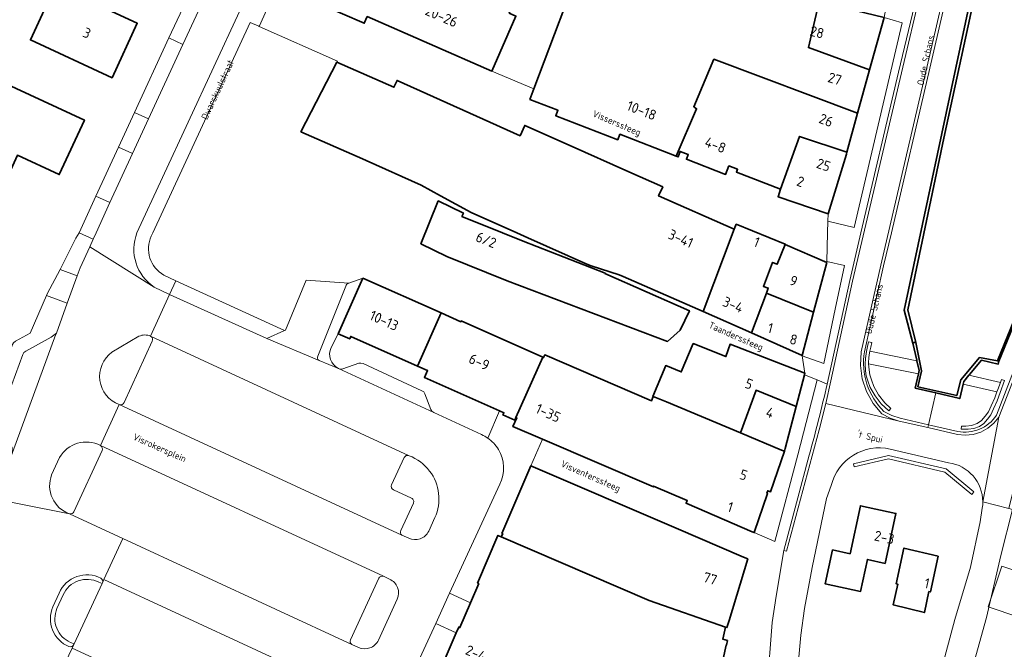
# Model space of a CAD drawing. Header units: metres. Extents: x 149984 to 156489, y 469398 to 478068.
# Tile 563 of 656: x 154257 to 154388, y 473945 to 474028. Entities that reach past the tile are written whole.
import ezdxf
from ezdxf.enums import TextEntityAlignment as Align

# ---------------------------------------------------------------- set-up
doc = ezdxf.new("R2010")
doc.units = ezdxf.units.M
doc.header["$LTSCALE"] = 0.75
for name, color, linetype, lineweight in [('B-WE-GK-KADEMUUR-GV', 252, 'Continuous', 35), ('B-WE-GR-BEPLANTING_CULTUUR_HEESTERS-GV', 252, 'Continuous', 18), ('B-WE-IE-TERREINAFSCHEIDING_KUNSTMATIG_MUUR-GV', 252, 'Continuous', 18), ('B-WE-OG-BEBOUWING-GV', 6, 'Continuous', 35), ('B-WE-OG-BEBOUWING-T18', 1, 'Continuous', 18), ('B-WE-OG-BEBOUWING_LUIFEL-GV', 6, 'Continuous', 18), ('B-WE-OG-TERREIN_ERF-GV', 252, 'Continuous', 18), ('B-WE-OG-TOPOGRAFIE-T18', 7, 'Continuous', 18), ('B-WE-OG-WATER_HAVEN-GV', 252, 'Continuous', 18), ('B-WE-VH-GESLOTENVERHARDING-GV', 252, 'Continuous', 18), ('B-WE-VH-OPENVERHARDING_BETONSTRAATSTEEN-GV', 252, 'Continuous', 18), ('B-WE-VH-OPENVERHARDING_SIERBESTRATING-GV', 252, 'Continuous', 18), ('B-WE-VH-OPENVERHARDING_STRAATBAKSTEEN-GV', 252, 'Continuous', 18), ('B-WE-VH-OPENVERHARDING_TEGEL-GV', 252, 'Continuous', 18)]:
    doc.layers.add(name, color=color, linetype=linetype, lineweight=lineweight)
doc.styles.add('NLCS-ISO-M500-T18', font='NLCS-ISO.ttf', dxfattribs={"height": 0.9})
doc.styles.add('NLCS-ISO-M750-T18', font='NLCS-ISO.ttf', dxfattribs={"height": 1.35})

msp = doc.modelspace()

# ---------------------------------------------------------------- linework, layer by layer
at = {"layer": 'B-WE-GK-KADEMUUR-GV', "flags": 128}
for points in [[(154376.277, 473985.331), (154376.523, 473985.389), (154376.668, 473985.423), (154375.621, 473989.766), (154380.413, 474012.616), (154390.716, 474060.158), (154391.319, 474062.861), (154390.784, 474063.006), (154375.117, 473989.697)], [(154403.54, 474028.088), (154400.316, 474020.881), (154401.081, 474016.008), (154387.56, 473982.961), (154387.755, 473982.916), (154401.287, 474015.984), (154400.523, 474020.853), (154403.723, 474028.006)], [(154385.176, 473983.414), (154382.685, 473980.415), (154382.136, 473978.339), (154376.971, 473979.52), (154377.44, 473981.583), (154377.426, 473981.642), (154376.668, 473985.423), (154376.523, 473985.389), (154376.277, 473985.331), (154376.814, 473983.048), (154376.833, 473982.968), (154377.14, 473981.662), (154377.039, 473981.215), (154376.613, 473979.335), (154379.338, 473978.689), (154379.363, 473978.683), (154382.548, 473977.928), (154382.992, 473979.85), (154383.079, 473980.229), (154383.768, 473981.045), (154383.853, 473981.145), (154385.45, 473983.037), (154387.665, 473982.525), (154387.752, 473982.901), (154387.755, 473982.916), (154387.56, 473982.961)]]:
    msp.add_lwpolyline(points, close=True, dxfattribs=at)
at = {"layer": 'B-WE-GR-BEPLANTING_CULTUUR_HEESTERS-GV', "flags": 128}
for points in [[(154273.211, 473986.23), (154269.611, 473984.121)], [(154271.224, 473977.415), (154274.978, 473985.565)], [(154270.577, 473977.138), (154270.589, 473977.133)], [(154262.632, 473970.078), (154261.577, 473967.779)], [(154264.54, 473962.86), (154268.295, 473971.033)], [(154264.587, 473945.281), (154268.289, 473953.301), (154267.856, 473953.488)], [(154263.121, 473951.806), (154262.29, 473949.986)], [(154264.103, 473945.485), (154264.587, 473945.281)]]:
    msp.add_lwpolyline(points, dxfattribs=at)
at = {"layer": 'B-WE-GR-BEPLANTING_CULTUUR_HEESTERS-GV'}
for points in [[(154274.752, 473986.242, 0.2232333), (154273.211, 473986.23)], [(154274.978, 473985.565, 0.4080648), (154274.752, 473986.242)], [(154269.611, 473984.121, 0.5966052), (154270.577, 473977.138)], [(154270.589, 473977.133, 0.4129768), (154271.224, 473977.415)], [(154268.084, 473971.673, 0.4084979), (154262.632, 473970.078)], [(154268.295, 473971.033, 0.4012238), (154268.084, 473971.673)], [(154261.577, 473967.779, 0.4226), (154263.955, 473962.592)], [(154263.955, 473962.592, 0.3664355), (154264.54, 473962.86)], [(154267.856, 473953.488, 0.4329984), (154263.121, 473951.806)], [(154262.29, 473949.986, 0.4187745), (154264.103, 473945.485)]]:
    msp.add_lwpolyline(points, format="xyb", dxfattribs=at)
at = {"layer": 'B-WE-IE-TERREINAFSCHEIDING_KUNSTMATIG_MUUR-GV', "flags": 128}
for points in [[(154373.37, 473976.602), (154372.551, 473977.366), (154371.732, 473978.428), (154371.081, 473979.546), (154370.764, 473980.422), (154370.559, 473981.092), (154370.466, 473981.782), (154370.4, 473982.578), (154370.392, 473982.676), (154370.448, 473983.402), (154370.516, 473984.021), (154370.569, 473984.255), (154370.69, 473984.8), (154370.82, 473985.415), (154370.401, 473985.503), (154370.224, 473984.669), (154370.119, 473984.19), (154369.982, 473983.272), (154369.926, 473982.545), (154370.001, 473981.651), (154370.094, 473980.962), (154370.299, 473980.291), (154370.615, 473979.415), (154371.267, 473978.298), (154372.086, 473977.236), (154373.089, 473976.3)], [(154387.499, 473978.834), (154387.192, 473978.024), (154386.739, 473976.989), (154386.351, 473976.186), (154385.938, 473975.604), (154385.434, 473975.022), (154384.839, 473974.608), (154384.089, 473974.349), (154383.339, 473974.246), (154382.758, 473974.272), (154382.739, 473973.843), (154383.65, 473973.845), (154384.399, 473973.948), (154385.149, 473974.207), (154385.744, 473974.621), (154386.248, 473975.203), (154386.662, 473975.785), (154387.049, 473976.587), (154387.502, 473977.622), (154387.928, 473978.748), (154388.512, 473980.348), (154388.109, 473980.495), (154387.965, 473980.099), (154387.618, 473979.149)], [(154384.423, 473965.5), (154380.741, 473968.565), (154373.058, 473970.363), (154368.385, 473969.26), (154368.486, 473968.834), (154373.058, 473969.913), (154380.54, 473968.162), (154384.143, 473965.163)]]:
    msp.add_lwpolyline(points, close=True, dxfattribs=at)
at = {"layer": 'B-WE-OG-BEBOUWING-GV', "flags": 128}
for points in [[(154320.195, 474021.543), (154323.412, 474028.855), (154322.525, 474029.258), (154324.711, 474034.287), (154320.467, 474036.146), (154320.847, 474037.068), (154316.945, 474038.781), (154303.073, 474044.872), (154302.67, 474043.967), (154298.44, 474045.802), (154298.423, 474045.809), (154295.806, 474039.859), (154294.885, 474040.248), (154291.681, 474032.934), (154303.209, 474027.898), (154303.606, 474028.786)], [(154349.803, 474023.117), (154368.94, 474015.914), (154370.535, 474021.694), (154362.389, 474024.671), (154363.665, 474030.21), (154342.537, 474038.482), (154342.733, 474038.985), (154330.788, 474043.649), (154328.244, 474037.45), (154332.972, 474035.919), (154330.674, 474029.839), (154329.955, 474030.11), (154325.814, 474019.158), (154325.287, 474017.763), (154329.005, 474016.314), (154328.729, 474015.591), (154336.993, 474012.401), (154337.276, 474013.129), (154344.757, 474010.213), (154347.477, 474016.523), (154347.098, 474016.78)], [(154262.425, 474037.589), (154258.21, 474039.541), (154255.151, 474032.938), (154260.872, 474030.292), (154258.74, 474025.679), (154269.633, 474020.646), (154272.987, 474027.902), (154268.446, 474030.003), (154270.274, 474033.953)], [(154370.535, 474021.694), (154372.458, 474028.663), (154363.802, 474030.762), (154363.665, 474030.21), (154362.389, 474024.671)], [(154352.49, 474000.47), (154342.43, 474004.92), (154342.98, 474006.11), (154338.468, 474008.119), (154330.508, 474011.665), (154324.59, 474014.3), (154323.98, 474012.93), (154318.158, 474015.55), (154307.6, 474020.3), (154307.17, 474019.38), (154299.58, 474022.71), (154294.78, 474013.47), (154302.986, 474009.863), (154303.47, 474009.65), (154310.81, 474006.34), (154313.381, 474004.933), (154317.48, 474002.69), (154323.523, 474000), (154325.017, 473999.335), (154332.875, 473995.837), (154333.43, 473995.59), (154337.18, 473994.43), (154337.707, 473994.198), (154348.34, 473989.514)], [(154361.202, 474012.834), (154367.509, 474010.73), (154368.94, 474015.914), (154349.803, 474023.117), (154347.098, 474016.78), (154347.477, 474016.523), (154344.757, 474010.213), (154345.011, 474010.114), (154345.29, 474010.83), (154346.372, 474010.413), (154346.137, 474009.807), (154351.356, 474007.774), (154351.798, 474008.911), (154352.936, 474008.469), (154352.792, 474008.097), (154358.682, 474005.803)], [(154251.67, 474012.782), (154243.542, 474016.56), (154241.177, 474011.501), (154244.308, 474009.822), (154244.351, 474009.917), (154248.09, 474008.179), (154247.967, 474007.908), (154248.821, 474007.513), (154250.473, 474006.749), (154254.49, 474004.891), (154257.008, 474010.338), (154262.592, 474007.757), (154265.948, 474015.021), (154255.043, 474020.056)], [(154367.509, 474010.73), (154361.202, 474012.834), (154358.682, 474005.803), (154358.342, 474004.809), (154365.002, 474002.527), (154367.435, 474010.462)], [(154313.085, 474004.276), (154310.757, 473998.541), (154314.216, 473996.854), (154322.263, 473993.607), (154343.602, 473985.548), (154345.292, 473987.059), (154346.53, 473989.625), (154335.284, 473994.606), (154335.304, 473994.651), (154324.37, 473998.886), (154321.626, 474000), (154316.224, 474002.193), (154316.417, 474002.621)], [(154354.79, 473986.672), (154356.776, 473991.989), (154357.03, 473992.65), (154356.394, 473992.879), (154357.609, 473996.057), (154358.219, 473995.829), (154359.27, 473998.44), (154359.3, 473998.5), (154352.77, 474001.15), (154352.49, 474000.47), (154348.34, 473989.514)], [(154364.82, 473996.07), (154359.27, 473998.44), (154358.219, 473995.829), (154357.609, 473996.057), (154356.394, 473992.879), (154357.03, 473992.65), (154356.776, 473991.989), (154363.073, 473989.435)], [(154303.039, 473993.966), (154299.749, 473986.571), (154301.281, 473985.889), (154301.424, 473986.211), (154310.304, 473982.26), (154313.451, 473989.333)], [(154361.56, 473983.69), (154363.073, 473989.435), (154356.776, 473991.989), (154354.79, 473986.672)], [(154321.212, 473976.31), (154321.813, 473976.043), (154321.692, 473975.77), (154323.266, 473975.07), (154323.427, 473975.431), (154326.988, 473983.435), (154316.132, 473988.265), (154316.086, 473988.161), (154313.451, 473989.333), (154310.304, 473982.26), (154311.647, 473981.663), (154311.239, 473980.747)], [(154347.047, 473985.28), (154345.435, 473981.477), (154343.368, 473982.339), (154341.66, 473978.22), (154341.723, 473978.195), (154343.468, 473977.492), (154353.327, 473973.377), (154355.408, 473979.055), (154360.731, 473976.901), (154361.843, 473981.118), (154361.891, 473981.299), (154351.956, 473985.163), (154351.386, 473983.53)], [(154353.327, 473973.377), (154343.468, 473977.492), (154341.723, 473978.195), (154341.488, 473977.647), (154327.258, 473983.75), (154327.102, 473983.387), (154326.988, 473983.435), (154323.427, 473975.431), (154323.536, 473975.385), (154323.029, 473974.204), (154326.975, 473972.512), (154341.726, 473966.186), (154341.765, 473966.278), (154346.237, 473964.36), (154346.079, 473963.992), (154346.176, 473963.951), (154354.899, 473960.21), (154355.175, 473960.092), (154356.943, 473965.289), (154356.842, 473965.324), (154356.955, 473965.657), (154357.34, 473965.525), (154359.18, 473970.934), (154358.806, 473971.09)], [(154359.184, 473970.932), (154359.297, 473971.273), (154360.731, 473976.901), (154355.408, 473979.055), (154353.327, 473973.377), (154358.806, 473971.09), (154359.18, 473970.934)], [(154344.771, 473960.675), (154325.415, 473968.975), (154321.56, 473959.987), (154321.658, 473959.945), (154321.476, 473959.52), (154341.184, 473951.069), (154351.345, 473947.502), (154351.525, 473947.449), (154351.811, 473948.392), (154354.297, 473956.59), (154353.747, 473956.825)], [(154365.575, 473957.798), (154364.598, 473953.293), (154364.608, 473953.291), (154369.32, 473952.275), (154370.24, 473956.526), (154372.6, 473955.987), (154374.039, 473962.653), (154369.318, 473963.671), (154367.93, 473957.288)], [(154379.66, 473956.938), (154375.099, 473958.031), (154374.069, 473953.292), (154374.284, 473953.246), (154374.278, 473953.218), (154373.676, 473950.461), (154377.83, 473949.44), (154378.427, 473952.243), (154378.622, 473952.201)]]:
    msp.add_lwpolyline(points, close=True, dxfattribs=at)
msp.add_lwpolyline([(154351.015, 473943.28), (154351.415, 473945.119), (154351.464, 473945.109), (154351.595, 473945.713), (154350.995, 473945.894), (154351.345, 473947.502), (154341.184, 473951.069), (154321.476, 473959.52), (154321.024, 473959.714), (154318.303, 473953.37), (154318.464, 473953.301), (154317.364, 473950.735), (154315.958, 473947.457), (154315.798, 473947.526), (154315.465, 473946.749), (154312.66, 473940.21)], dxfattribs=at)
at = {"layer": 'B-WE-OG-BEBOUWING_LUIFEL-GV', "flags": 128}
msp.add_lwpolyline([(154392.251, 473954.255), (154388.135, 473955.639), (154386.304, 473950.194), (154390.399, 473948.816)], close=True, dxfattribs=at)
at = {"layer": 'B-WE-OG-TERREIN_ERF-GV', "flags": 128}
for points in [[(154256.757, 473985.569), (154258.701, 473986.648), (154260.875, 473991.65), (154260.966, 473991.86), (154262.729, 473995.114), (154264.82, 473999.27), (154265.222, 474000), (154267.483, 474004.893), (154270.492, 474011.405), (154272.63, 474016.032), (154277.209, 474025.942), (154279.035, 474029.894), (154270.617, 474033.794), (154270.274, 474033.953), (154268.446, 474030.003), (154272.987, 474027.902), (154269.633, 474020.646), (154258.74, 474025.679), (154260.872, 474030.292), (154255.151, 474032.938), (154258.21, 474039.541), (154255.066, 474041.014)], [(154345.435, 473981.477), (154347.047, 473985.28), (154351.386, 473983.53), (154351.956, 473985.163), (154361.891, 473981.299), (154361.567, 473983.633), (154361.56, 473983.69), (154354.79, 473986.672), (154348.34, 473989.514), (154337.707, 473994.198), (154337.18, 473994.43), (154333.43, 473995.59), (154332.875, 473995.837), (154325.017, 473999.335), (154323.523, 474000), (154317.48, 474002.69), (154313.381, 474004.933), (154310.81, 474006.34), (154303.47, 474009.65), (154302.986, 474009.863), (154294.78, 474013.47), (154299.58, 474022.71), (154299.665, 474022.844), (154289.216, 474027.481), (154289.161, 474027.505), (154288.009, 474028.016), (154275.047, 474000), (154274.851, 473999.576)], [(154276.528, 473994.37), (154278.138, 473993.63), (154292.612, 473986.985), (154292.707, 473987.028), (154295.495, 473993.693), (154301.178, 473993.312), (154303.039, 473993.966), (154313.451, 473989.333), (154316.086, 473988.161), (154316.132, 473988.265), (154326.988, 473983.435), (154327.102, 473983.387), (154327.258, 473983.75), (154341.488, 473977.647), (154341.723, 473978.195), (154341.66, 473978.22), (154343.368, 473982.339), (154345.435, 473981.477)]]:
    msp.add_lwpolyline(points, dxfattribs=at)
for points in [[(154243.542, 474016.56), (154251.67, 474012.782), (154255.043, 474020.056), (154265.948, 474015.021), (154262.592, 474007.757), (154257.008, 474010.338), (154254.49, 474004.891), (154250.473, 474006.749), (154247.847, 474001.521), (154243.293, 473992.455), (154242.987, 473992.609), (154242.94, 473992.517), (154236.748, 473995.628), (154238.613, 473999.34), (154235.351, 474000.979), (154240.704, 474011.633), (154244.308, 474009.822), (154241.177, 474011.501)], [(154313.085, 474004.276), (154316.417, 474002.621), (154316.224, 474002.193), (154321.626, 474000), (154324.37, 473998.886), (154335.304, 473994.651), (154335.284, 473994.606), (154346.53, 473989.625), (154345.292, 473987.059), (154343.602, 473985.548), (154322.263, 473993.607), (154314.216, 473996.854), (154310.757, 473998.541)]]:
    msp.add_lwpolyline(points, close=True, dxfattribs=at)
at = {"layer": 'B-WE-OG-TERREIN_ERF-GV'}
msp.add_lwpolyline([(154274.851, 473999.576, 0.3924257), (154276.528, 473994.37)], format="xyb", dxfattribs=at)
at = {"layer": 'B-WE-OG-WATER_HAVEN-GV', "flags": 128}
msp.add_lwpolyline([(154390.716, 474060.158), (154380.413, 474012.616), (154375.621, 473989.766), (154376.668, 473985.423), (154377.426, 473981.642), (154377.44, 473981.583), (154376.971, 473979.52), (154382.136, 473978.339), (154382.685, 473980.415), (154385.176, 473983.414), (154387.56, 473982.961), (154401.081, 474016.008)], dxfattribs=at)
at = {"layer": 'B-WE-VH-GESLOTENVERHARDING-GV', "flags": 128}
for points in [[(154377.039, 473981.215), (154377.14, 473981.662), (154376.833, 473982.968), (154370.569, 473984.255), (154370.516, 473984.021), (154370.448, 473983.402), (154370.392, 473982.676), (154370.4, 473982.578)], [(154383.768, 473981.045), (154383.079, 473980.229), (154382.992, 473979.85), (154387.499, 473978.834), (154387.618, 473979.149), (154387.965, 473980.099)]]:
    msp.add_lwpolyline(points, close=True, dxfattribs=at)
at = {"layer": 'B-WE-VH-OPENVERHARDING_BETONSTRAATSTEEN-GV', "flags": 128}
for points in [[(154280.123, 474032.289), (154279.035, 474029.894), (154277.209, 474025.942), (154279.069, 474025.082), (154281.998, 474031.417)], [(154272.348, 474010.547), (154274.487, 474015.173), (154272.63, 474016.032), (154270.492, 474011.405)], [(154265.222, 474000), (154267.11, 473999.141), (154267.501, 474000), (154269.337, 474004.036), (154267.483, 474004.893)], [(154263.661, 473990.633), (154264.995, 473994.286), (154262.729, 473995.114), (154260.966, 473991.86), (154260.875, 473991.65)], [(154257.738, 473983.802), (154254.801, 473975.815), (154254.744, 473975.552), (154254.771, 473975.249), (154256.31, 473971.376), (154256.381, 473970.765), (154262.148, 473986.49), (154262.207, 473986.653), (154261.508, 473986.12), (154258.134, 473984.247), (154257.868, 473984.052)], [(154299.771, 473981.96), (154312.488, 473976.064), (154312.237, 473976.268), (154312.1, 473976.499), (154311.304, 473978.562), (154311.133, 473978.826), (154310.909, 473978.988), (154303.072, 473982.608), (154302.762, 473982.673), (154302.48, 473982.639), (154300.36, 473981.915), (154300.027, 473981.872)], [(154314.58, 473952.018), (154312.731, 473948.01), (154315.465, 473946.749), (154315.798, 473947.526), (154315.958, 473947.457), (154317.364, 473950.735)]]:
    msp.add_lwpolyline(points, close=True, dxfattribs=at)
for points in [[(154272.943, 474000), (154286.611, 474029.456), (154282.054, 474031.538), (154281.998, 474031.417), (154279.069, 474025.082), (154274.487, 474015.173), (154272.348, 474010.547), (154269.337, 474004.036), (154267.501, 474000), (154267.11, 473999.141), (154266.65, 473998.129), (154275.252, 473992.781)], [(154277.291, 473991.781), (154275.252, 473992.781), (154266.65, 473998.129), (154265.379, 473995.336), (154264.995, 473994.286), (154263.661, 473990.633), (154262.207, 473986.653), (154262.148, 473986.49), (154256.381, 473970.765), (154255.353, 473967.963), (154255.141, 473967.385)], [(154301.178, 473993.312), (154295.495, 473993.693), (154292.707, 473987.028), (154292.612, 473986.985), (154290.259, 473985.923), (154297.215, 473982.991)], [(154297.037, 473983.599), (154300.749, 473992.889)], [(154274.752, 473986.242), (154277.291, 473991.781)], [(154318.852, 473973.137), (154312.488, 473976.064), (154299.771, 473981.96), (154297.215, 473982.991), (154290.259, 473985.923), (154277.291, 473991.781), (154274.752, 473986.242), (154309.188, 473970.331)], [(154269.611, 473984.121), (154273.211, 473986.23)], [(154309.188, 473970.331), (154274.752, 473986.242)], [(154274.978, 473985.565), (154271.224, 473977.415)], [(154268.084, 473971.673), (154270.577, 473977.138)], [(154309.137, 473959.357), (154308.234, 473959.766), (154270.589, 473977.133), (154270.577, 473977.138), (154268.084, 473971.673), (154305.791, 473954.275), (154306.593, 473953.874)], [(154270.589, 473977.133), (154308.234, 473959.766)], [(154305.791, 473954.275), (154268.084, 473971.673)], [(154261.577, 473967.779), (154262.632, 473970.078)], [(154268.295, 473971.033), (154264.54, 473962.86)], [(154306.861, 473966.458), (154308.545, 473970.094)], [(154302.172, 473925.117), (154312.731, 473948.01), (154314.58, 473952.018), (154321.272, 473966.527)], [(154268.34, 473953.412), (154268.535, 473953.834), (154271.061, 473959.305), (154263.955, 473962.592), (154251.188, 473965.127), (154251.083, 473965.138)], [(154251.188, 473965.127), (154263.955, 473962.592)], [(154309.514, 473964.674), (154307.092, 473965.786)], [(154308.079, 473960.381), (154309.758, 473963.996)], [(154263.955, 473962.592), (154271.061, 473959.305), (154301.568, 473945.194)], [(154312.622, 473962.086), (154311.802, 473960.276)], [(154302.45, 473944.818), (154301.568, 473945.194), (154271.061, 473959.305), (154268.535, 473953.834), (154299.053, 473939.747)], [(154299.053, 473939.747), (154268.535, 473953.834), (154268.34, 473953.412), (154268.289, 473953.301), (154264.587, 473945.281), (154264.545, 473945.191), (154264.328, 473944.721), (154289.463, 473933.145)], [(154267.856, 473953.488), (154268.289, 473953.301), (154268.34, 473953.412)], [(154301.377, 473945.839), (154305.149, 473954.011)], [(154261.74, 473950.226), (154262.571, 473952.047)], [(154262.571, 473952.047), (154261.74, 473950.226)], [(154262.29, 473949.986), (154263.121, 473951.806)], [(154307.615, 473951.243), (154305.103, 473945.768)], [(154245.992, 473915.267), (154246.91, 473917.223), (154254.539, 473933.405), (154255.272, 473935.031), (154255.462, 473935.282), (154255.693, 473935.431), (154260.121, 473937.178), (154260.874, 473937.512), (154264.328, 473944.721), (154264.545, 473945.191)], [(154264.545, 473945.191), (154264.587, 473945.281), (154264.103, 473945.485)], [(154289.463, 473933.145), (154264.328, 473944.721), (154260.874, 473937.512)]]:
    msp.add_lwpolyline(points, dxfattribs=at)
at = {"layer": 'B-WE-VH-OPENVERHARDING_BETONSTRAATSTEEN-GV'}
for points in [[(154275.252, 473992.781, -0.3550041), (154272.943, 474000)], [(154300.749, 473992.889, -0.2535252), (154301.178, 473993.312)], [(154273.211, 473986.23, -0.2232333), (154274.752, 473986.242)], [(154274.752, 473986.242, -0.4080648), (154274.978, 473985.565)], [(154270.577, 473977.138, -0.5966052), (154269.611, 473984.121)], [(154297.215, 473982.991, -0.4045965), (154297.037, 473983.599)], [(154271.224, 473977.415, -0.4129768), (154270.589, 473977.133)], [(154319.662, 473972.686, 0.0482978), (154318.852, 473973.137)], [(154321.085, 473971.16, 0.1088717), (154319.662, 473972.686)], [(154262.632, 473970.078, -0.4084979), (154268.084, 473971.673)], [(154268.084, 473971.673, -0.4012238), (154268.295, 473971.033)], [(154308.545, 473970.094, -0.393341), (154309.188, 473970.331)], [(154309.188, 473970.331, -0.14046), (154311.922, 473968.295)], [(154321.272, 473966.527, 0.2531807), (154321.085, 473971.16)], [(154263.955, 473962.592, -0.4226), (154261.577, 473967.779)], [(154311.922, 473968.295, -0.2747744), (154312.622, 473962.086)], [(154307.092, 473965.786, -0.4089833), (154306.861, 473966.458)], [(154309.758, 473963.996, 0.4275568), (154309.514, 473964.674)], [(154264.54, 473962.86, -0.3664355), (154263.955, 473962.592)], [(154308.234, 473959.766, -0.3820261), (154308.079, 473960.381)], [(154311.802, 473960.276, -0.4168719), (154309.137, 473959.357)], [(154262.571, 473952.047, -0.4327215), (154268.131, 473954.021)], [(154268.131, 473954.021, 0.4327215), (154262.571, 473952.047)], [(154305.149, 473954.011, -0.401818), (154305.791, 473954.275)], [(154263.121, 473951.806, -0.4329984), (154267.856, 473953.488)], [(154268.131, 473954.021, -0.3791713), (154268.34, 473953.412)], [(154268.34, 473953.412, 0.3791713), (154268.131, 473954.021)], [(154306.593, 473953.874, -0.4227876), (154307.615, 473951.243)], [(154263.873, 473944.931, -0.4190166), (154261.74, 473950.226)], [(154261.74, 473950.226, 0.4190166), (154263.873, 473944.931)], [(154264.103, 473945.485, -0.4187745), (154262.29, 473949.986)], [(154264.545, 473945.191, -0.3716604), (154263.873, 473944.931)], [(154263.873, 473944.931, 0.3716604), (154264.545, 473945.191)], [(154301.568, 473945.194, -0.4045295), (154301.377, 473945.839)], [(154305.103, 473945.768, -0.4176693), (154302.45, 473944.818)]]:
    msp.add_lwpolyline(points, format="xyb", dxfattribs=at)
at = {"layer": 'B-WE-VH-OPENVERHARDING_SIERBESTRATING-GV', "flags": 128}
for points in [[(154377.746, 474041.19), (154374.24, 474041.811), (154373.924, 474037.624), (154376.933, 474036.529), (154375.414, 474030.065), (154372.813, 474030.611), (154372.458, 474028.663), (154374.89, 474027.961), (154368.477, 474000.727), (154364.974, 474001.539), (154364.931, 474000), (154364.823, 473996.17), (154367.2, 473995.635), (154365.928, 473989.851), (154364.426, 473982.6), (154361.567, 473983.633), (154361.891, 473981.299), (154361.843, 473981.118), (154363.529, 473980.423), (154364.874, 473979.869), (154367.88, 473993.653), (154369.366, 474000), (154374.375, 474021.394), (154377.025, 474032.516)], [(154364.874, 473979.869), (154363.529, 473980.423), (154360.973, 473970.426), (154357.894, 473958.927), (154355.175, 473960.092), (154354.899, 473960.21), (154346.176, 473963.951), (154346.079, 473963.992), (154346.237, 473964.36), (154341.765, 473966.278), (154341.726, 473966.186), (154326.975, 473972.512), (154325.415, 473968.975), (154344.771, 473960.675), (154353.747, 473956.825), (154354.297, 473956.59), (154351.811, 473948.392), (154351.525, 473947.449), (154351.345, 473947.502), (154350.995, 473945.894), (154351.595, 473945.713), (154351.464, 473945.109), (154351.415, 473945.119), (154351.015, 473943.28)], [(154356.8, 473936.11), (154356.9, 473939.5), (154357.571, 473948.122), (154358.103, 473951.654), (154359.095, 473957.718), (154362.487, 473970.387)], [(154381.053, 473969.393), (154373.292, 473971.219)], [(154365.424, 473966.376), (154364.783, 473964.642), (154362.87, 473955.45), (154361.85, 473949.98), (154361.35, 473946.43), (154361.12, 473943.5), (154360.93, 473939.78), (154360.78, 473935.43), (154360.39, 473930.76), (154359.87, 473926.76), (154358.93, 473922.16), (154355.11, 473905.9), (154353.68, 473899.34), (154348.657, 473877.07), (154345.755, 473863.693)], [(154360.279, 473858.53), (154361.523, 473861.353), (154363.193, 473865.787), (154364.806, 473872.687), (154366.9, 473881.14), (154369.25, 473890.17), (154371.33, 473898.8), (154371.71, 473900.87), (154371.93, 473903.06), (154372.23, 473905.56), (154372.62, 473909.37), (154372.9, 473913.69), (154373.14, 473915.7), (154373.41, 473917.64), (154373.82, 473919.62), (154374.12, 473920.74), (154374.72, 473923.13), (154375.18, 473924.46), (154379.08, 473938.08), (154381.9, 473948.52), (154383.989, 473955.472), (154385.275, 473961.523), (154385.544, 473963.356)], [(154389.545, 473963.175), (154388.024, 473957.053), (154386.12, 473948.8), (154382.61, 473936.2)]]:
    msp.add_lwpolyline(points, dxfattribs=at)
for points in [[(154372.458, 474028.663), (154370.535, 474021.694), (154368.94, 474015.914), (154367.509, 474010.73), (154367.435, 474010.462), (154365.002, 474002.527), (154364.974, 474001.539), (154368.477, 474000.727), (154374.89, 474027.961)], [(154363.073, 473989.435), (154361.56, 473983.69), (154361.567, 473983.633), (154364.426, 473982.6), (154365.928, 473989.851), (154367.2, 473995.635), (154364.823, 473996.17), (154364.82, 473996.07)], [(154360.731, 473976.901), (154359.297, 473971.273), (154359.184, 473970.932), (154359.18, 473970.934), (154357.34, 473965.525), (154356.955, 473965.657), (154356.842, 473965.324), (154356.943, 473965.289), (154355.175, 473960.092), (154357.894, 473958.927), (154360.973, 473970.426), (154363.529, 473980.423), (154361.843, 473981.118)], [(154384.423, 473965.5), (154384.143, 473965.163), (154380.54, 473968.162), (154373.058, 473969.913), (154368.486, 473968.834), (154368.385, 473969.26), (154373.058, 473970.363), (154380.741, 473968.565)], [(154364.598, 473953.293), (154365.575, 473957.798), (154367.93, 473957.288), (154369.318, 473963.671), (154374.039, 473962.653), (154372.6, 473955.987), (154370.24, 473956.526), (154369.32, 473952.275), (154364.608, 473953.291)], [(154375.099, 473958.031), (154379.66, 473956.938), (154378.622, 473952.201), (154378.427, 473952.243), (154377.83, 473949.44), (154373.676, 473950.461), (154374.278, 473953.218), (154374.284, 473953.246), (154374.069, 473953.292)]]:
    msp.add_lwpolyline(points, close=True, dxfattribs=at)
at = {"layer": 'B-WE-VH-OPENVERHARDING_SIERBESTRATING-GV'}
for points in [[(154362.487, 473970.387, 0.0114595), (154364.874, 473979.869)], [(154373.292, 473971.219, 0.4066356), (154365.424, 473966.376)], [(154385.61, 473964.191, 0.3753519), (154381.053, 473969.393)], [(154385.544, 473963.356, 0.040748), (154385.61, 473964.191)]]:
    msp.add_lwpolyline(points, format="xyb", dxfattribs=at)
at = {"layer": 'B-WE-VH-OPENVERHARDING_STRAATBAKSTEEN-GV', "flags": 128}
for points in [[(154362.487, 473970.387), (154359.095, 473957.718), (154359.481, 473957.614), (154363.808, 473973.781), (154364.682, 473977.293), (154365.384, 473980.31), (154368.27, 473993.564), (154374.764, 474021.302), (154377.415, 474032.428), (154378.9, 474039.477), (154379.808, 474046.623), (154379.7, 474057.768), (154379.582, 474063.496), (154380.115, 474070.368), (154382.31, 474090.277), (154382.335, 474095.463), (154382.015, 474098.016), (154381.609, 474098.047), (154381.935, 474095.465), (154381.912, 474090.321), (154379.716, 474070.399), (154379.182, 474063.488), (154379.3, 474057.764), (154379.411, 474046.676)], [(154372.428, 473976.229), (154373.471, 473975.702), (154374.584, 473975.326), (154378.367, 473974.461), (154379.338, 473978.689), (154376.613, 473979.335), (154377.039, 473981.215), (154370.4, 473982.578), (154370.466, 473981.782), (154370.559, 473981.092), (154370.764, 473980.422), (154371.081, 473979.546), (154371.732, 473978.428), (154372.551, 473977.366), (154373.37, 473976.602), (154373.089, 473976.3), (154372.086, 473977.236), (154371.267, 473978.298), (154370.615, 473979.415), (154370.299, 473980.291), (154370.094, 473980.962), (154370.001, 473981.651), (154369.926, 473982.545), (154369.982, 473983.272), (154370.119, 473984.19), (154370.224, 473984.669), (154370.401, 473985.503), (154370.82, 473985.415), (154370.69, 473984.8), (154370.569, 473984.255), (154376.833, 473982.968), (154376.814, 473983.048), (154376.277, 473985.331), (154375.117, 473989.697), (154390.784, 474063.006)], [(154324.711, 474034.287), (154322.525, 474029.258), (154323.412, 474028.855), (154320.195, 474021.543), (154325.814, 474019.158), (154329.955, 474030.11), (154330.674, 474029.839), (154332.972, 474035.919), (154328.244, 474037.45), (154326.94, 474038.449), (154323.665, 474036.931), (154320.375, 474044.053)], [(154377.415, 474032.428), (154374.764, 474021.302), (154368.27, 473993.564), (154365.384, 473980.31), (154364.682, 473977.293), (154374.477, 473974.94), (154373.283, 473975.347), (154372.158, 473975.919), (154371.001, 473977.298), (154370.123, 473978.869), (154369.556, 473980.578), (154369.321, 473982.362), (154369.425, 473984.159), (154372.011, 473995.679), (154378.158, 474022.006), (154381.58, 474036.809)], [(154381.58, 474036.809), (154378.158, 474022.006), (154372.011, 473995.679), (154369.425, 473984.159), (154369.321, 473982.362), (154369.556, 473980.578), (154370.123, 473978.869), (154371.001, 473977.298), (154372.158, 473975.919), (154373.283, 473975.347), (154374.477, 473974.94), (154378.266, 473974.074), (154378.367, 473974.461), (154374.584, 473975.326), (154373.471, 473975.702), (154372.428, 473976.229)], [(154369.831, 473984.144), (154372.401, 473995.59), (154373.431, 474000), (154378.548, 474021.915), (154381.972, 474036.731)], [(154381.972, 474036.731), (154378.548, 474021.915), (154373.431, 474000)], [(154377.025, 474032.516), (154374.375, 474021.394), (154369.366, 474000)], [(154425.731, 474014.394), (154424.98, 474019.253), (154421.909, 474018.701), (154417.799, 474017.787), (154409.91, 474015.856), (154403.13, 474014.268), (154403.198, 474013.843), (154398.616, 474002.793), (154391.989, 473986.379), (154387.76, 473975.454), (154385.61, 473964.191)], [(154401.287, 474015.984), (154387.755, 473982.916), (154387.752, 473982.901), (154387.665, 473982.525), (154385.45, 473983.037), (154383.853, 473981.145), (154383.768, 473981.045), (154387.965, 473980.099), (154388.109, 473980.495), (154388.512, 473980.348), (154387.928, 473978.748), (154387.502, 473977.622), (154387.049, 473976.587), (154386.662, 473975.785), (154386.248, 473975.203), (154385.744, 473974.621), (154385.149, 473974.207), (154384.399, 473973.948), (154383.65, 473973.845), (154382.739, 473973.843), (154382.758, 473974.272), (154383.339, 473974.246), (154384.089, 473974.349), (154384.839, 473974.608), (154385.434, 473975.022), (154385.938, 473975.604), (154386.351, 473976.186), (154386.739, 473976.989), (154387.192, 473978.024), (154387.499, 473978.834), (154382.992, 473979.85), (154382.548, 473977.928), (154379.363, 473978.683), (154379.338, 473978.689), (154378.367, 473974.461)], [(154382.267, 473973.56), (154378.367, 473974.461), (154378.266, 473974.074), (154382.23, 473973.158), (154383.28, 473973.063), (154384.329, 473973.172), (154385.337, 473973.48), (154386.268, 473973.977), (154387.085, 473974.643), (154387.76, 473975.454), (154391.989, 473986.379), (154398.616, 474002.793), (154403.198, 474013.843), (154403.13, 474014.268), (154403.067, 474014.664), (154402.782, 474013.971), (154398.246, 474002.944), (154397.057, 474000), (154391.617, 473986.527), (154387.43, 473975.709)], [(154385.61, 473964.191), (154389.08, 473963.295), (154389.86, 473966.536), (154391.473, 473972.8), (154394.545, 473982.545), (154395.976, 473986.889), (154395.815, 473987.338), (154399.922, 473997.31), (154404.767, 474009.189), (154404.993, 474009.644), (154405.298, 474010.05), (154405.672, 474010.394), (154406.102, 474010.664), (154406.573, 474010.852), (154413.153, 474012.601), (154417.936, 474013.844), (154422.63, 474015.141), (154422.822, 474014.473)], [(154369.366, 474000), (154367.88, 473993.653), (154364.874, 473979.869)], [(154373.431, 474000), (154372.401, 473995.59), (154369.831, 473984.144)], [(154387.43, 473975.709), (154391.617, 473986.527)], [(154385.61, 473964.191), (154387.76, 473975.454), (154387.085, 473974.643), (154386.268, 473973.977), (154385.337, 473973.48), (154384.329, 473973.172), (154383.28, 473973.063), (154382.23, 473973.158), (154378.266, 473974.074), (154374.477, 473974.94), (154364.682, 473977.293), (154363.808, 473973.781), (154359.481, 473957.614), (154359.095, 473957.718), (154358.103, 473951.654), (154357.571, 473948.122), (154356.9, 473939.5), (154356.8, 473936.11)], [(154321.272, 473966.527), (154314.58, 473952.018), (154317.364, 473950.735), (154318.464, 473953.301), (154318.303, 473953.37), (154321.024, 473959.714), (154321.476, 473959.52), (154321.658, 473959.945), (154321.56, 473959.987), (154325.415, 473968.975), (154326.975, 473972.512), (154323.029, 473974.204), (154323.536, 473975.385), (154323.427, 473975.431), (154323.266, 473975.07)], [(154323.266, 473975.07), (154321.692, 473975.77), (154321.813, 473976.043), (154321.212, 473976.31), (154319.662, 473972.686)], [(154378.367, 473974.461), (154382.267, 473973.56)], [(154373.292, 473971.219), (154381.053, 473969.393)], [(154345.755, 473863.693), (154348.657, 473877.07), (154353.68, 473899.34), (154355.11, 473905.9), (154358.93, 473922.16), (154359.87, 473926.76), (154360.39, 473930.76), (154360.78, 473935.43), (154360.93, 473939.78), (154361.12, 473943.5), (154361.35, 473946.43), (154361.85, 473949.98), (154362.87, 473955.45), (154364.783, 473964.642), (154365.424, 473966.376)], [(154363.765, 473854.616), (154363.917, 473856.186), (154364.341, 473857.671), (154365.288, 473859.764), (154366.338, 473862.37), (154367.357, 473865.558), (154368.676, 473871.652), (154370.829, 473880.509), (154374.92, 473896.86), (154377.2, 473917.28), (154382.61, 473936.2), (154386.12, 473948.8), (154388.024, 473957.053), (154389.545, 473963.175), (154389.08, 473963.295), (154385.61, 473964.191)], [(154385.544, 473963.356), (154385.275, 473961.523), (154383.989, 473955.472), (154381.9, 473948.52), (154379.08, 473938.08), (154375.18, 473924.46), (154374.72, 473923.13), (154374.12, 473920.74), (154373.82, 473919.62), (154373.41, 473917.64), (154373.14, 473915.7), (154372.9, 473913.69), (154372.62, 473909.37), (154372.23, 473905.56), (154371.93, 473903.06), (154371.71, 473900.87), (154371.33, 473898.8), (154369.25, 473890.17), (154366.9, 473881.14), (154364.806, 473872.687), (154363.193, 473865.787), (154361.523, 473861.353), (154360.279, 473858.53)], [(154304.607, 473921.298), (154305.691, 473923.824), (154305.002, 473924.121), (154304.714, 473924.843), (154305.708, 473927.159), (154306.43, 473927.448), (154307.122, 473927.16), (154308.204, 473929.679), (154311.451, 473928.703), (154313.711, 473936.064), (154319.4, 473934.259), (154319.975, 473937.103), (154312.66, 473940.21), (154315.465, 473946.749), (154312.731, 473948.01), (154302.172, 473925.117)]]:
    msp.add_lwpolyline(points, dxfattribs=at)
msp.add_lwpolyline([(154359.27, 473998.44), (154364.82, 473996.07), (154364.823, 473996.17), (154364.931, 474000), (154364.974, 474001.539), (154365.002, 474002.527), (154358.342, 474004.809), (154358.682, 474005.803), (154352.792, 474008.097), (154352.936, 474008.469), (154351.798, 474008.911), (154351.356, 474007.774), (154346.137, 474009.807), (154346.372, 474010.413), (154345.29, 474010.83), (154345.011, 474010.114), (154344.757, 474010.213), (154337.276, 474013.129), (154336.993, 474012.401), (154328.729, 474015.591), (154329.005, 474016.314), (154325.287, 474017.763), (154325.814, 474019.158), (154320.195, 474021.543), (154303.606, 474028.786), (154303.209, 474027.898), (154291.681, 474032.934), (154289.216, 474027.481), (154299.665, 474022.844), (154299.58, 474022.71), (154307.17, 474019.38), (154307.6, 474020.3), (154318.158, 474015.55), (154323.98, 474012.93), (154324.59, 474014.3), (154330.508, 474011.665), (154338.468, 474008.119), (154342.98, 474006.11), (154342.43, 474004.92), (154352.49, 474000.47), (154352.77, 474001.15), (154359.3, 473998.5)], close=True, dxfattribs=at)
at = {"layer": 'B-WE-VH-OPENVERHARDING_STRAATBAKSTEEN-GV'}
for points in [[(154370.177, 473979.874, -0.1189853), (154369.831, 473984.144)], [(154369.831, 473984.144, 0.1189853), (154370.177, 473979.874)], [(154364.874, 473979.869, -0.0114595), (154362.487, 473970.387)], [(154372.428, 473976.229, -0.1187435), (154370.177, 473979.874)], [(154370.177, 473979.874, 0.1187435), (154372.428, 473976.229)], [(154382.267, 473973.56, 0.2984416), (154387.43, 473975.709)], [(154387.43, 473975.709, -0.2984416), (154382.267, 473973.56)], [(154319.662, 473972.686, -0.1088717), (154321.085, 473971.16)], [(154365.424, 473966.376, -0.4066356), (154373.292, 473971.219)], [(154321.085, 473971.16, -0.2531807), (154321.272, 473966.527)], [(154381.053, 473969.393, -0.3753519), (154385.61, 473964.191)], [(154385.61, 473964.191, -0.040748), (154385.544, 473963.356)]]:
    msp.add_lwpolyline(points, format="xyb", dxfattribs=at)
at = {"layer": 'B-WE-VH-OPENVERHARDING_TEGEL-GV', "flags": 128}
for points in [[(154297.294, 474052.479), (154297.231, 474052.344), (154288.546, 474033.627), (154286.611, 474029.456), (154272.943, 474000)], [(154274.851, 473999.576), (154275.047, 474000), (154288.009, 474028.016), (154289.161, 474027.505), (154289.216, 474027.481), (154291.681, 474032.934), (154294.885, 474040.248), (154295.806, 474039.859), (154298.423, 474045.809), (154298.44, 474045.802), (154299.689, 474048.169), (154301.526, 474052.327)], [(154275.252, 473992.781), (154277.291, 473991.781), (154278.138, 473993.63), (154276.528, 473994.37)], [(154298.794, 473984.737), (154299.749, 473986.571), (154303.039, 473993.966), (154301.178, 473993.312)], [(154300.749, 473992.889), (154297.037, 473983.599)], [(154319.662, 473972.686), (154321.212, 473976.31), (154311.239, 473980.747), (154311.647, 473981.663), (154310.304, 473982.26), (154301.424, 473986.211), (154301.281, 473985.889), (154299.749, 473986.571), (154298.794, 473984.737)], [(154297.215, 473982.991), (154299.771, 473981.96)], [(154299.771, 473981.96), (154300.027, 473981.872), (154300.36, 473981.915), (154302.48, 473982.639), (154302.762, 473982.673), (154303.072, 473982.608), (154310.909, 473978.988), (154311.133, 473978.826), (154311.304, 473978.562), (154312.1, 473976.499), (154312.237, 473976.268), (154312.488, 473976.064), (154318.852, 473973.137)], [(154308.545, 473970.094), (154306.861, 473966.458)], [(154307.092, 473965.786), (154309.514, 473964.674)], [(154309.758, 473963.996), (154308.079, 473960.381)], [(154311.802, 473960.276), (154312.622, 473962.086)], [(154308.234, 473959.766), (154309.137, 473959.357)], [(154305.149, 473954.011), (154301.377, 473945.839)], [(154306.593, 473953.874), (154305.791, 473954.275)], [(154305.103, 473945.768), (154307.615, 473951.243)], [(154301.568, 473945.194), (154302.45, 473944.818)]]:
    msp.add_lwpolyline(points, dxfattribs=at)
for points in [[(154279.069, 474025.082), (154277.209, 474025.942), (154272.63, 474016.032), (154274.487, 474015.173)], [(154267.483, 474004.893), (154269.337, 474004.036), (154272.348, 474010.547), (154270.492, 474011.405)], [(154265.222, 474000), (154264.82, 473999.27), (154262.729, 473995.114), (154264.995, 473994.286), (154265.379, 473995.336), (154266.65, 473998.129), (154267.11, 473999.141)], [(154278.138, 473993.63), (154277.291, 473991.781), (154290.259, 473985.923), (154292.612, 473986.985)], [(154254.801, 473975.815), (154257.738, 473983.802), (154257.868, 473984.052), (154258.134, 473984.247), (154261.508, 473986.12), (154262.207, 473986.653), (154263.661, 473990.633), (154260.875, 473991.65), (154258.701, 473986.648), (154256.757, 473985.569), (154256.491, 473985.374), (154256.361, 473985.124), (154251.928, 473972.398), (154256.381, 473970.765), (154256.31, 473971.376), (154254.771, 473975.249), (154254.744, 473975.552)]]:
    msp.add_lwpolyline(points, close=True, dxfattribs=at)
at = {"layer": 'B-WE-VH-OPENVERHARDING_TEGEL-GV'}
for points in [[(154272.943, 474000, 0.3550041), (154275.252, 473992.781)], [(154276.528, 473994.37, -0.3924257), (154274.851, 473999.576)], [(154301.178, 473993.312, 0.2535252), (154300.749, 473992.889)], [(154298.794, 473984.737, 0.4065309), (154299.771, 473981.96)], [(154299.771, 473981.96, -0.4065309), (154298.794, 473984.737)], [(154297.037, 473983.599, 0.4045965), (154297.215, 473982.991)], [(154318.852, 473973.137, -0.0482978), (154319.662, 473972.686)], [(154309.188, 473970.331, 0.393341), (154308.545, 473970.094)], [(154311.922, 473968.295, 0.14046), (154309.188, 473970.331)], [(154312.622, 473962.086, 0.2747744), (154311.922, 473968.295)], [(154306.861, 473966.458, 0.4089833), (154307.092, 473965.786)], [(154309.514, 473964.674, -0.4275568), (154309.758, 473963.996)], [(154308.079, 473960.381, 0.3820261), (154308.234, 473959.766)], [(154309.137, 473959.357, 0.4168719), (154311.802, 473960.276)], [(154305.791, 473954.275, 0.401818), (154305.149, 473954.011)], [(154307.615, 473951.243, 0.4227876), (154306.593, 473953.874)], [(154301.377, 473945.839, 0.4045295), (154301.568, 473945.194)], [(154302.45, 473944.818, 0.4176693), (154305.103, 473945.768)]]:
    msp.add_lwpolyline(points, format="xyb", dxfattribs=at)

# ---------------------------------------------------------------- texts
at = {"layer": 'B-WE-OG-BEBOUWING-T18', "style": 'NLCS-ISO-M750-T18'}
for s, rotation, p in [('20-26', 336.5, (154313.514, 474028.825)), ('3', 335.3, (154266.278, 474026.602)), ('28', 346.4, (154363.528, 474026.712)), ('27', 343.1, (154365.896, 474020.51)), ('10-18', 338.7, (154340.172, 474016.293)), ('26', 338.8, (154364.742, 474014.993)), ('4-8', 338.8, (154349.998, 474011.7)), ('25', 341.1, (154364.4, 474009.048)), ('2', 341.1, (154361.323, 474006.824)), ('6/2', 338.1, (154319.457, 473999.053)), ('3-41', 336.2, (154345.378, 473999.242)), ('1', 338, (154355.501, 473998.781)), ('9', 336.9, (154360.405, 473993.606)), ('3-4', 338, (154352.341, 473990.441)), ('10-13', 336, (154305.867, 473988.329)), ('1', 345.3, (154357.319, 473987.323)), ('8', 345.3, (154360.406, 473985.802)), ('6-9', 336.1, (154318.534, 473982.818)), ('5', 338.8, (154354.473, 473979.892)), ('1-35', 335.4, (154327.717, 473976.024)), ('4', 337.4, (154357.275, 473976.063)), ('5', 341.2, (154353.746, 473967.773)), ('1', 342.2, (154351.979, 473963.5)), ('2-3', 347.8, (154372.495, 473959.457)), ('77', 343.3, (154349.298, 473953.969)), ('1', 347.8, (154378.174, 473953.345)), ('2-4', 336.8, (154318.075, 473944.036))]:
    msp.add_text(s, height=1.35, rotation=rotation, dxfattribs=at).set_placement(p, align=Align.MIDDLE)
at = {"layer": 'B-WE-OG-TOPOGRAFIE-T18', "style": 'NLCS-ISO-M500-T18'}
for s, rotation, p in [('Oude Schans', 77.6, (154378.002, 474022.978)), ('Dwarskuulstraat', 65.1, (154283.686, 474019.063)), ('Visserssteeg', 336.9, (154336.81, 474014.494)), ('Oude Schans', 76.7, (154371.116, 473989.867)), ('Taanderssteeg', 336.3, (154352.688, 473986.118)), ('Visrokersplein', 336, (154275.917, 473971.262)), ("'t Spui", 346.7, (154370.561, 473972.803)), ('Visventerssteeg', 336.2, (154333.331, 473967.499))]:
    msp.add_text(s, height=0.9, rotation=rotation, dxfattribs=at).set_placement(p, align=Align.MIDDLE)

doc.saveas('drawing.dxf')
